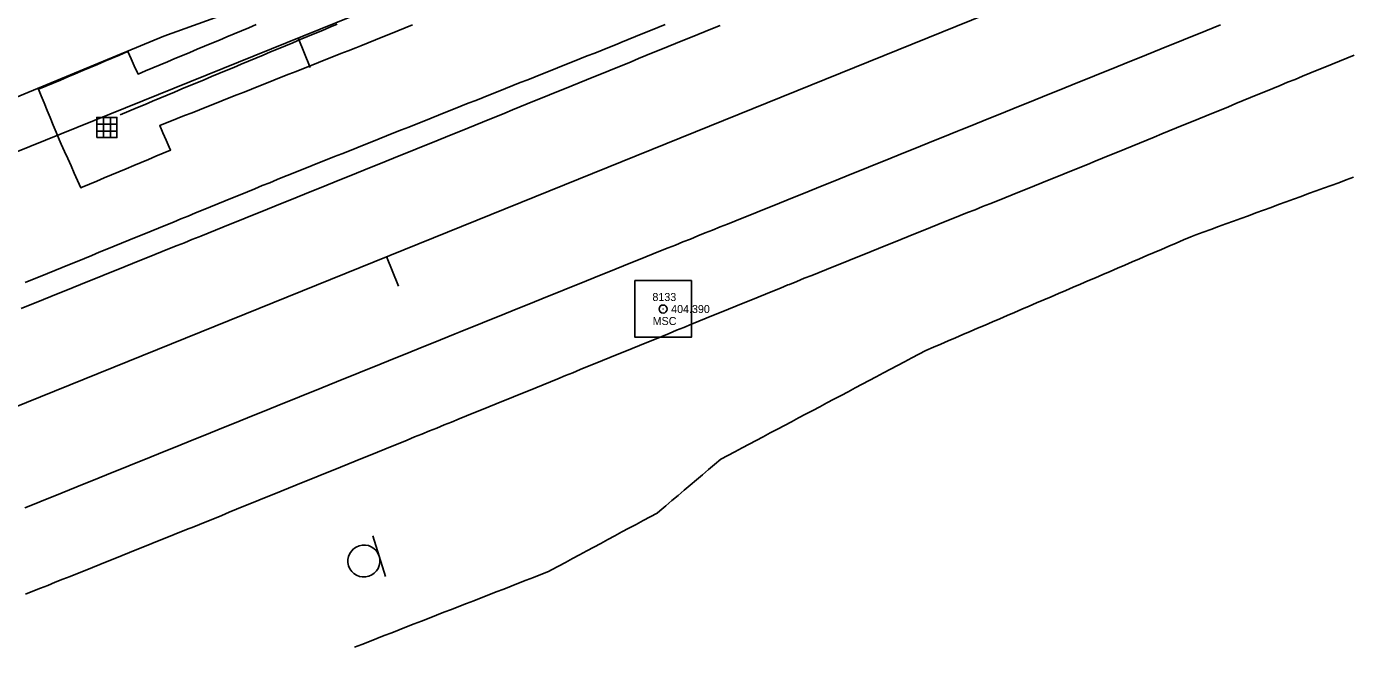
# Model space of a CAD drawing. Extents: x 1901471 to 1963503, y 756461 to 799997.
# Drawn here: x 1930045.1 to 1930210.6, y 773198.6 to 773276 of the extents above; entities that cross this region are included whole.
import ezdxf

# ---------------------------------------------------------------- set-up
doc = ezdxf.new("R2010")
doc.units = 0
for name, color, linetype in [('Default', 7, 'Continuous'), ('RD_EX_Bldg', 7, 'Continuous'), ('RD_EX_DR_ErosCtrl', 7, 'Continuous'), ('RD_EX_DR_Inlet', 7, 'Continuous'), ('RD_EX_Fence_Other', 7, 'Continuous'), ('RD_EX_H2O', 7, 'Continuous'), ('RD_EX_Road', 7, 'Continuous'), ('RD_EX_Road_txCode', 7, 'Continuous'), ('RD_HC_Cl', 7, 'Continuous'), ('RD_HC_Data_Tic', 7, 'Continuous'), ('RD_HC_Survey', 7, 'Continuous'), ('RD_HC_txCode', 7, 'Continuous'), ('RD_SMD_Locator', 7, 'Continuous')]:
    doc.layers.add(name, color=color, linetype=linetype)

# ---------------------------------------------------------------- blocks, each defined once
blk = doc.blocks.new('SIGN2')
at = {"layer": 'Default'}
blk.add_lwpolyline([(-0.127, 0.169), (-0.127, -0.169)], dxfattribs=at)
for start, end in [(0, 180), (180, 0)]:
    blk.add_arc((0, 0), 0.127, start, end, dxfattribs=at)
blk = doc.blocks.new('DI')
at = {"layer": 'RD_EX_DR_Inlet'}
for p, q in [((-2.54, 0.86), (2.46, 0.86)), ((-0.84, 2.56), (-0.84, -2.44)), ((0.86, 2.56), (0.86, -2.44)), ((-2.54, -0.84), (2.46, -0.84))]:
    blk.add_line(p, q, dxfattribs=at)
blk.add_lwpolyline([(-2.54, -2.44), (-2.54, 2.56), (2.46, 2.56), (2.46, -2.44)], close=True, dxfattribs=at)

msp = doc.modelspace()

# ---------------------------------------------------------------- linework, layer by layer
at = {"layer": 'RD_EX_DR_ErosCtrl'}
msp.add_lwpolyline([(1930093.31, 773276.2), (1930092.38, 773275.83), (1930091.45, 773275.45), (1930090.53, 773275.08), (1930089.6, 773274.7), (1930088.67, 773274.33), (1930087.75, 773273.95), (1930086.82, 773273.57), (1930086.2, 773273.32), (1930085.27, 773272.95), (1930084.34, 773272.59), (1930083.41, 773272.22), (1930082.48, 773271.85), (1930081.55, 773271.48), (1930080.62, 773271.11), (1930079.69, 773270.74), (1930078.76, 773270.38), (1930077.83, 773270.01), (1930076.9, 773269.64), (1930075.97, 773269.27), (1930075.04, 773268.9), (1930074.11, 773268.54), (1930073.18, 773268.17), (1930072.26, 773267.8), (1930071.33, 773267.43), (1930070.4, 773267.06), (1930069.47, 773266.7), (1930068.54, 773266.33), (1930067.61, 773265.96), (1930066.68, 773265.59), (1930065.75, 773265.22), (1930064.82, 773264.86), (1930063.89, 773264.49), (1930062.96, 773264.12), (1930062.03, 773263.75), (1930061.71, 773263.62), (1930062.11, 773262.72), (1930062.51, 773261.81), (1930062.91, 773260.9), (1930063.07, 773260.55), (1930062.15, 773260.16), (1930061.23, 773259.78), (1930060.31, 773259.39), (1930059.38, 773259), (1930058.46, 773258.62), (1930057.54, 773258.23), (1930056.62, 773257.84), (1930055.7, 773257.46), (1930054.78, 773257.07), (1930053.85, 773256.68), (1930052.93, 773256.3), (1930052.01, 773255.91), (1930051.84, 773255.84), (1930051.44, 773256.75), (1930051.03, 773257.66), (1930051.03, 773257.66), (1930050.63, 773258.57), (1930050.22, 773259.48), (1930049.82, 773260.39), (1930049.41, 773261.3), (1930049.17, 773261.86), (1930048.79, 773262.77), (1930048.41, 773263.68), (1930048.03, 773264.6), (1930047.65, 773265.51), (1930047.27, 773266.43), (1930046.9, 773267.34), (1930046.57, 773268.14), (1930047.49, 773268.53), (1930048.41, 773268.91), (1930049.33, 773269.3), (1930050.25, 773269.69), (1930051.17, 773270.08), (1930052.09, 773270.47), (1930053.01, 773270.86), (1930053.93, 773271.25), (1930054.86, 773271.64), (1930055.78, 773272.03), (1930056.7, 773272.42), (1930057.62, 773272.81), (1930057.72, 773272.85), (1930058.13, 773271.96), (1930058.54, 773271.07), (1930058.95, 773270.18), (1930059.01, 773270.05), (1930059.93, 773270.44), (1930060.85, 773270.82), (1930061.78, 773271.21), (1930062.7, 773271.59), (1930063.62, 773271.98), (1930064.54, 773272.37), (1930065.47, 773272.75), (1930066.39, 773273.14), (1930067.31, 773273.52), (1930068.23, 773273.91), (1930069.16, 773274.29), (1930070.08, 773274.68), (1930071, 773275.06), (1930071.92, 773275.45), (1930072.85, 773275.83), (1930073.77, 773276.22)], dxfattribs=at)
at = {"layer": 'RD_EX_Fence_Other'}
msp.add_lwpolyline([(1931133.89, 773707.87), (1931099.83, 773694.13), (1931067.48, 773680.72), (1931027.55, 773663.68), (1930982.76, 773645.81), (1930938.97, 773628.09), (1930893.39, 773609.71), (1930849.11, 773591.39), (1930804.88, 773573.99), (1930760.65, 773556.5), (1930716.24, 773538.84), (1930656.76, 773514.52), (1930612.46, 773496.32), (1930567.72, 773478.03), (1930492.15, 773447.44), (1930419.73, 773418.13), (1930344.93, 773387.63), (1930270.78, 773357.87), (1930212.61, 773334.12), (1930147.85, 773308.03), (1930094.8, 773286.49), (1930062.24, 773274.79), (1930012.63, 773254.25)], dxfattribs=at)
at = {"layer": 'RD_EX_H2O'}
for points in [[(1930083.87, 773276.26), (1930082.95, 773275.88), (1930082.03, 773275.49), (1930081.1, 773275.11), (1930080.18, 773274.72), (1930079.26, 773274.34), (1930078.33, 773273.96), (1930077.41, 773273.57), (1930076.49, 773273.19), (1930075.57, 773272.8), (1930074.64, 773272.42), (1930073.72, 773272.03), (1930072.8, 773271.65), (1930071.87, 773271.26), (1930070.95, 773270.88), (1930070.03, 773270.49), (1930069.11, 773270.11), (1930068.18, 773269.72), (1930067.26, 773269.34), (1930066.34, 773268.96), (1930065.41, 773268.57), (1930064.49, 773268.19), (1930063.57, 773267.8), (1930062.65, 773267.42), (1930061.72, 773267.03), (1930060.8, 773266.65), (1930059.88, 773266.26), (1930058.95, 773265.88), (1930056.78, 773264.97)], [(1930210.86, 773257.17), (1930209.93, 773256.83), (1930208.99, 773256.48), (1930208.05, 773256.14), (1930207.11, 773255.8), (1930206.17, 773255.45), (1930205.23, 773255.11), (1930204.29, 773254.77), (1930203.35, 773254.42), (1930202.41, 773254.08), (1930201.47, 773253.74), (1930200.54, 773253.39), (1930199.6, 773253.05), (1930198.66, 773252.71), (1930197.72, 773252.36), (1930196.78, 773252.02), (1930195.84, 773251.68), (1930194.9, 773251.33), (1930193.96, 773250.99), (1930193.02, 773250.65), (1930192.08, 773250.3), (1930191.15, 773249.96), (1930190.53, 773249.74), (1930189.61, 773249.34), (1930188.69, 773248.95), (1930187.78, 773248.55), (1930186.86, 773248.16), (1930185.94, 773247.77), (1930185.02, 773247.37), (1930184.1, 773246.98), (1930183.18, 773246.58), (1930182.26, 773246.19), (1930182.26, 773246.19), (1930181.35, 773245.8), (1930180.43, 773245.4), (1930179.51, 773245.01), (1930178.59, 773244.62), (1930177.67, 773244.22), (1930176.75, 773243.83), (1930175.83, 773243.43), (1930174.91, 773243.04), (1930174, 773242.65), (1930173.08, 773242.25), (1930172.16, 773241.86), (1930171.24, 773241.46), (1930170.32, 773241.07), (1930169.4, 773240.68), (1930168.48, 773240.28), (1930167.57, 773239.89), (1930166.65, 773239.49), (1930165.73, 773239.1), (1930164.81, 773238.71), (1930163.89, 773238.31), (1930162.97, 773237.92), (1930162.05, 773237.52), (1930161.13, 773237.13), (1930160.22, 773236.74), (1930159.3, 773236.34), (1930158.38, 773235.95), (1930157.41, 773235.54), (1930156.53, 773235.07), (1930155.65, 773234.6), (1930154.76, 773234.13), (1930153.88, 773233.66), (1930153, 773233.19), (1930152.12, 773232.73), (1930151.23, 773232.26), (1930150.35, 773231.79), (1930149.47, 773231.32), (1930148.58, 773230.85), (1930147.7, 773230.38), (1930146.82, 773229.92), (1930145.93, 773229.45), (1930145.05, 773228.98), (1930144.17, 773228.51), (1930143.29, 773228.04), (1930142.4, 773227.57), (1930141.52, 773227.11), (1930140.64, 773226.64), (1930139.75, 773226.17), (1930138.87, 773225.7), (1930137.99, 773225.23), (1930137.1, 773224.76), (1930136.22, 773224.3), (1930135.34, 773223.83), (1930134.46, 773223.36), (1930133.57, 773222.89), (1930132.69, 773222.42), (1930131.79, 773221.95), (1930131.03, 773221.3), (1930130.27, 773220.66), (1930129.51, 773220.02), (1930128.75, 773219.37), (1930127.98, 773218.73), (1930127.22, 773218.09), (1930126.46, 773217.44), (1930125.7, 773216.8), (1930125.7, 773216.8), (1930124.94, 773216.15), (1930124.18, 773215.51), (1930123.86, 773215.24), (1930122.98, 773214.77), (1930122.1, 773214.29), (1930121.22, 773213.82), (1930120.33, 773213.34), (1930119.45, 773212.87), (1930118.57, 773212.4), (1930117.69, 773211.92), (1930116.81, 773211.45), (1930115.93, 773210.98), (1930115.05, 773210.5), (1930114.17, 773210.03), (1930113.29, 773209.55), (1930112.41, 773209.08), (1930111.53, 773208.61), (1930110.65, 773208.13), (1930110.27, 773207.93), (1930109.33, 773207.56), (1930108.4, 773207.2), (1930107.47, 773206.84), (1930106.54, 773206.47), (1930105.61, 773206.11), (1930104.68, 773205.75), (1930103.74, 773205.38), (1930102.81, 773205.02), (1930101.88, 773204.66), (1930100.95, 773204.29), (1930100.02, 773203.93), (1930099.09, 773203.57), (1930098.15, 773203.2), (1930097.22, 773202.84), (1930096.29, 773202.48), (1930095.36, 773202.11), (1930094.43, 773201.75), (1930093.5, 773201.39), (1930092.56, 773201.02), (1930091.63, 773200.66), (1930090.7, 773200.3), (1930089.77, 773199.93), (1930088.84, 773199.57), (1930087.91, 773199.21), (1930086.98, 773198.84), (1930086.04, 773198.48)]]:
    msp.add_lwpolyline(points, dxfattribs=at)
at = {"layer": 'RD_EX_Road'}
for points in [[(1930044.4, 773240.79), (1930045.33, 773241.16), (1930046.26, 773241.53), (1930047.18, 773241.9), (1930048.11, 773242.28), (1930049.04, 773242.65), (1930049.97, 773243.02), (1930050.89, 773243.4), (1930051.82, 773243.77), (1930052.75, 773244.14), (1930053.68, 773244.52), (1930054.6, 773244.89), (1930055.53, 773245.26), (1930056.46, 773245.64), (1930057.39, 773246.01), (1930058.31, 773246.38), (1930059.24, 773246.75), (1930060.17, 773247.13), (1930061.1, 773247.5), (1930062.02, 773247.87), (1930062.95, 773248.25), (1930063.88, 773248.62), (1930064.81, 773248.99), (1930065.73, 773249.37), (1930066.66, 773249.74), (1930066.83, 773249.81), (1930067.75, 773250.18), (1930068.68, 773250.56), (1930069.61, 773250.93), (1930070.53, 773251.31), (1930071.46, 773251.68), (1930072.39, 773252.06), (1930073.32, 773252.43), (1930074.24, 773252.81), (1930075.17, 773253.18), (1930076.1, 773253.56), (1930077.02, 773253.93), (1930077.95, 773254.31), (1930078.88, 773254.68), (1930079.8, 773255.06), (1930080.73, 773255.43), (1930081.66, 773255.8), (1930082.58, 773256.18), (1930083.51, 773256.55), (1930084.44, 773256.93), (1930085.36, 773257.3), (1930086.29, 773257.68), (1930087.22, 773258.05), (1930088.14, 773258.43), (1930089.07, 773258.8), (1930090, 773259.18), (1930090.92, 773259.55), (1930091.85, 773259.93), (1930092.78, 773260.3), (1930093.71, 773260.68), (1930094.63, 773261.05), (1930095.56, 773261.43), (1930096.49, 773261.8), (1930097.41, 773262.18), (1930098.34, 773262.55), (1930099.27, 773262.93), (1930100.19, 773263.3), (1930101.12, 773263.68), (1930102.05, 773264.05), (1930102.97, 773264.43), (1930103.9, 773264.8), (1930104.83, 773265.18), (1930105.78, 773265.56), (1930106.7, 773265.94), (1930107.63, 773266.32), (1930108.55, 773266.69), (1930109.48, 773267.07), (1930110.41, 773267.45), (1930111.33, 773267.82), (1930112.26, 773268.2), (1930113.19, 773268.58), (1930114.11, 773268.95), (1930115.04, 773269.33), (1930115.96, 773269.71), (1930116.89, 773270.08), (1930117.82, 773270.46), (1930118.74, 773270.84), (1930119.67, 773271.21), (1930120.59, 773271.59), (1930121.52, 773271.97), (1930122.45, 773272.35), (1930123.37, 773272.72), (1930124.3, 773273.1), (1930125.23, 773273.48), (1930126.15, 773273.85), (1930127.08, 773274.23), (1930128, 773274.61), (1930128.93, 773274.98), (1930129.86, 773275.36), (1930130.78, 773275.74), (1930131.71, 773276.11)], [(1930194.24, 773276.2), (1930193.31, 773275.83), (1930192.39, 773275.45), (1930191.46, 773275.08), (1930190.53, 773274.7), (1930189.61, 773274.33), (1930188.68, 773273.95), (1930187.75, 773273.58), (1930186.83, 773273.2), (1930185.9, 773272.83), (1930184.97, 773272.45), (1930184.05, 773272.08), (1930183.12, 773271.7), (1930182.19, 773271.33), (1930181.27, 773270.95), (1930180.34, 773270.58), (1930179.41, 773270.2), (1930178.49, 773269.83), (1930177.56, 773269.45), (1930176.63, 773269.08), (1930175.7, 773268.7), (1930174.78, 773268.33), (1930173.85, 773267.95), (1930172.92, 773267.58), (1930172, 773267.2), (1930171.07, 773266.83), (1930170.14, 773266.45), (1930169.22, 773266.08), (1930168.29, 773265.7), (1930167.36, 773265.33), (1930166.44, 773264.95), (1930165.51, 773264.58), (1930164.58, 773264.2), (1930163.66, 773263.83), (1930162.73, 773263.45), (1930161.8, 773263.08), (1930161.38, 773262.91), (1930160.46, 773262.53), (1930159.53, 773262.16), (1930158.6, 773261.78), (1930157.68, 773261.41), (1930156.75, 773261.04), (1930155.82, 773260.66), (1930154.89, 773260.29), (1930153.97, 773259.92), (1930153.04, 773259.54), (1930152.11, 773259.17), (1930151.18, 773258.79), (1930150.26, 773258.42), (1930149.33, 773258.05), (1930148.4, 773257.67), (1930147.47, 773257.3), (1930146.55, 773256.93), (1930145.62, 773256.55), (1930144.69, 773256.18), (1930143.77, 773255.8), (1930142.84, 773255.43), (1930141.91, 773255.06), (1930140.98, 773254.68), (1930140.06, 773254.31), (1930139.13, 773253.94), (1930138.2, 773253.56), (1930137.27, 773253.19), (1930136.35, 773252.81), (1930135.42, 773252.44), (1930134.49, 773252.07), (1930133.56, 773251.69), (1930132.64, 773251.32), (1930131.71, 773250.95), (1930130.78, 773250.57), (1930129.86, 773250.2), (1930128.93, 773249.83), (1930128, 773249.45), (1930127.07, 773249.08), (1930126.15, 773248.7), (1930125.22, 773248.33), (1930124.29, 773247.96), (1930123.36, 773247.58), (1930122.44, 773247.21), (1930121.51, 773246.84), (1930120.58, 773246.46), (1930119.65, 773246.09), (1930118.73, 773245.71), (1930117.8, 773245.34), (1930116.87, 773244.97), (1930115.95, 773244.59), (1930115.02, 773244.22), (1930114.09, 773243.85), (1930113.16, 773243.47), (1930112.24, 773243.1), (1930111.31, 773242.72), (1930110.38, 773242.35), (1930109.45, 773241.98), (1930108.53, 773241.6), (1930107.6, 773241.23), (1930106.67, 773240.86), (1930105.74, 773240.48), (1930104.82, 773240.11), (1930103.89, 773239.73), (1930102.96, 773239.36), (1930102.03, 773238.99), (1930101.11, 773238.61), (1930100.18, 773238.24), (1930099.25, 773237.87), (1930098.64, 773237.62), (1930097.71, 773237.24), (1930096.78, 773236.87), (1930095.86, 773236.49), (1930094.93, 773236.12), (1930094, 773235.74), (1930093.08, 773235.37), (1930092.15, 773234.99), (1930091.22, 773234.62), (1930090.3, 773234.24), (1930089.37, 773233.87), (1930088.44, 773233.49), (1930087.52, 773233.12), (1930086.59, 773232.74), (1930085.66, 773232.37), (1930084.73, 773231.99), (1930083.81, 773231.62), (1930082.88, 773231.24), (1930081.95, 773230.87), (1930081.03, 773230.49), (1930080.1, 773230.12), (1930079.17, 773229.74), (1930078.25, 773229.37), (1930077.32, 773228.99), (1930076.39, 773228.62), (1930075.47, 773228.24), (1930074.54, 773227.87), (1930073.61, 773227.49), (1930072.68, 773227.12), (1930071.76, 773226.74), (1930070.83, 773226.37), (1930069.9, 773225.99), (1930068.98, 773225.62), (1930068.05, 773225.24), (1930067.12, 773224.87), (1930066.2, 773224.49), (1930065.27, 773224.12), (1930064.34, 773223.74), (1930063.42, 773223.37), (1930062.49, 773222.99), (1930061.56, 773222.62), (1930060.63, 773222.24), (1930059.71, 773221.87), (1930058.78, 773221.49), (1930057.85, 773221.12), (1930056.93, 773220.74), (1930056, 773220.37), (1930055.07, 773219.99), (1930054.15, 773219.62), (1930053.22, 773219.25), (1930052.29, 773218.87), (1930051.37, 773218.5), (1930050.44, 773218.12), (1930049.51, 773217.75), (1930048.59, 773217.37), (1930047.66, 773217), (1930046.73, 773216.62), (1930045.8, 773216.25), (1930044.88, 773215.87)], [(1930044.91, 773244.01), (1930045.83, 773244.38), (1930046.76, 773244.76), (1930047.69, 773245.14), (1930048.61, 773245.52), (1930049.54, 773245.9), (1930050.46, 773246.28), (1930051.39, 773246.65), (1930052.31, 773247.03), (1930053.24, 773247.41), (1930054.16, 773247.79), (1930055.09, 773248.17), (1930056.01, 773248.54), (1930056.94, 773248.92), (1930057.86, 773249.3), (1930058.79, 773249.68), (1930059.72, 773250.06), (1930060.64, 773250.43), (1930061.57, 773250.81), (1930062.49, 773251.19), (1930063.42, 773251.57), (1930064.34, 773251.95), (1930065.27, 773252.32), (1930066.19, 773252.7), (1930067.12, 773253.08), (1930068.04, 773253.46), (1930068.97, 773253.84), (1930069.9, 773254.22), (1930070.82, 773254.59), (1930071.75, 773254.97), (1930072.67, 773255.35), (1930073.6, 773255.73), (1930074.52, 773256.11), (1930075.45, 773256.48), (1930076.37, 773256.86), (1930077.3, 773257.24), (1930077.97, 773257.51), (1930078.9, 773257.88), (1930079.82, 773258.25), (1930080.75, 773258.62), (1930081.68, 773258.99), (1930082.61, 773259.36), (1930083.54, 773259.73), (1930084.47, 773260.1), (1930085.4, 773260.47), (1930086.33, 773260.84), (1930087.26, 773261.21), (1930088.19, 773261.58), (1930089.11, 773261.95), (1930090.04, 773262.32), (1930090.97, 773262.69), (1930091.9, 773263.06), (1930092.83, 773263.43), (1930093.76, 773263.8), (1930094.69, 773264.17), (1930095.62, 773264.54), (1930096.55, 773264.91), (1930097.47, 773265.28), (1930098.4, 773265.65), (1930099.33, 773266.02), (1930100.26, 773266.39), (1930101.19, 773266.76), (1930102.12, 773267.12), (1930103.05, 773267.49), (1930103.98, 773267.86), (1930104.91, 773268.23), (1930105.83, 773268.6), (1930106.76, 773268.97), (1930107.69, 773269.34), (1930108.62, 773269.71), (1930109.55, 773270.08), (1930110.48, 773270.45), (1930111.41, 773270.82), (1930112.34, 773271.19), (1930113.27, 773271.56), (1930114.19, 773271.93), (1930115.12, 773272.3), (1930116.05, 773272.67), (1930116.98, 773273.04), (1930117.91, 773273.41), (1930118.84, 773273.78), (1930119.3, 773273.97), (1930120.23, 773274.35), (1930121.16, 773274.72), (1930122.08, 773275.1), (1930123.01, 773275.47), (1930123.94, 773275.84), (1930124.87, 773276.22)], [(1930044.96, 773205.1), (1930045.88, 773205.47), (1930046.81, 773205.84), (1930047.74, 773206.21), (1930048.67, 773206.59), (1930049.6, 773206.96), (1930050.52, 773207.33), (1930051.45, 773207.7), (1930052.38, 773208.08), (1930053.31, 773208.45), (1930054.24, 773208.82), (1930055.16, 773209.19), (1930056.09, 773209.57), (1930057.02, 773209.94), (1930057.95, 773210.31), (1930058.87, 773210.68), (1930059.8, 773211.05), (1930060.73, 773211.43), (1930061.66, 773211.8), (1930062.59, 773212.17), (1930063.51, 773212.54), (1930064.44, 773212.92), (1930065.37, 773213.29), (1930065.76, 773213.45), (1930066.68, 773213.82), (1930067.61, 773214.2), (1930068.54, 773214.57), (1930069.46, 773214.95), (1930070.39, 773215.33), (1930071.32, 773215.7), (1930072.24, 773216.08), (1930073.17, 773216.45), (1930074.09, 773216.83), (1930075.02, 773217.21), (1930075.95, 773217.58), (1930076.87, 773217.96), (1930077.8, 773218.33), (1930078.73, 773218.71), (1930079.65, 773219.09), (1930080.58, 773219.46), (1930081.51, 773219.84), (1930082.43, 773220.21), (1930083.36, 773220.59), (1930084.28, 773220.97), (1930085.21, 773221.34), (1930086.14, 773221.72), (1930087.06, 773222.09), (1930087.99, 773222.47), (1930088.92, 773222.85), (1930089.84, 773223.22), (1930090.77, 773223.6), (1930091.7, 773223.97), (1930092.62, 773224.35), (1930093.55, 773224.73), (1930094.47, 773225.1), (1930095.4, 773225.48), (1930096.33, 773225.85), (1930097.25, 773226.23), (1930098.18, 773226.6), (1930099.11, 773226.98), (1930100.03, 773227.36), (1930100.96, 773227.73), (1930101.89, 773228.11), (1930102.81, 773228.48), (1930103.74, 773228.86), (1930104.67, 773229.24), (1930104.98, 773229.37), (1930105.91, 773229.74), (1930106.83, 773230.12), (1930107.76, 773230.5), (1930108.69, 773230.88), (1930109.61, 773231.25), (1930110.54, 773231.63), (1930111.46, 773232.01), (1930112.39, 773232.39), (1930113.32, 773232.76), (1930114.24, 773233.14), (1930115.17, 773233.52), (1930116.09, 773233.89), (1930117.02, 773234.27), (1930117.94, 773234.65), (1930118.87, 773235.03), (1930119.8, 773235.4), (1930120.72, 773235.78), (1930121.65, 773236.16), (1930122.57, 773236.54), (1930123.5, 773236.91), (1930124.43, 773237.29), (1930125.35, 773237.67), (1930126.28, 773238.05), (1930127.2, 773238.42), (1930128.13, 773238.8), (1930129.06, 773239.18), (1930129.98, 773239.56), (1930130.91, 773239.93), (1930131.83, 773240.31), (1930132.76, 773240.69), (1930133.68, 773241.07), (1930134.61, 773241.44), (1930135.54, 773241.82), (1930136.46, 773242.2), (1930137.39, 773242.58), (1930138.31, 773242.95), (1930139.24, 773243.33), (1930140.17, 773243.71), (1930140.37, 773243.79), (1930141.3, 773244.16), (1930142.23, 773244.54), (1930143.16, 773244.91), (1930144.08, 773245.28), (1930145.01, 773245.66), (1930145.94, 773246.03), (1930146.87, 773246.4), (1930147.79, 773246.77), (1930148.72, 773247.15), (1930149.65, 773247.52), (1930150.58, 773247.89), (1930151.51, 773248.27), (1930152.43, 773248.64), (1930153.36, 773249.01), (1930154.29, 773249.39), (1930155.22, 773249.76), (1930156.14, 773250.13), (1930157.07, 773250.5), (1930158, 773250.88), (1930158.93, 773251.25), (1930159.85, 773251.62), (1930160.78, 773252), (1930161.71, 773252.37), (1930162.64, 773252.74), (1930163.56, 773253.11), (1930164.49, 773253.49), (1930165.42, 773253.86), (1930166.35, 773254.23), (1930167.27, 773254.61), (1930168.2, 773254.98), (1930169.13, 773255.35), (1930170.06, 773255.73), (1930170.99, 773256.1), (1930171.91, 773256.47), (1930172.84, 773256.84), (1930173.77, 773257.22), (1930174.7, 773257.59), (1930175.62, 773257.96), (1930176.55, 773258.34), (1930177.48, 773258.71), (1930177.63, 773258.77), (1930178.56, 773259.15), (1930179.48, 773259.53), (1930180.41, 773259.91), (1930181.34, 773260.29), (1930182.26, 773260.67), (1930183.19, 773261.05), (1930184.11, 773261.43), (1930185.04, 773261.8), (1930185.96, 773262.18), (1930186.89, 773262.56), (1930187.81, 773262.94), (1930188.74, 773263.32), (1930189.66, 773263.7), (1930190.59, 773264.08), (1930191.51, 773264.46), (1930192.44, 773264.84), (1930193.36, 773265.22), (1930194.29, 773265.59), (1930195.21, 773265.97), (1930196.14, 773266.35), (1930197.06, 773266.73), (1930197.99, 773267.11), (1930198.91, 773267.49), (1930199.84, 773267.87), (1930200.76, 773268.25), (1930201.69, 773268.63), (1930202.61, 773269.01), (1930203.54, 773269.38), (1930204.46, 773269.76), (1930205.39, 773270.14), (1930206.31, 773270.52), (1930207.24, 773270.9), (1930208.16, 773271.28), (1930209.09, 773271.66), (1930210.02, 773272.04), (1930210.94, 773272.42)]]:
    msp.add_lwpolyline(points, dxfattribs=at)
at = {"layer": 'RD_HC_Cl'}
for p, q in [((1938552.08, 776700.34), (1929639.84, 773096.99)), ((1938563.17, 776672.89), (1929646.86, 773068.07))]:
    msp.add_line(p, q, dxfattribs=at)
at = {"layer": 'RD_HC_Data_Tic'}
for p, q in [((1930079.02, 773274.56), (1930080.52, 773270.85)), ((1930090.06, 773247.25), (1930091.56, 773243.55))]:
    msp.add_line(p, q, dxfattribs=at)
at = {"layer": 'RD_HC_Survey'}
msp.add_lwpolyline([(1930128.14, 773244.25), (1930121.07, 773244.25), (1930121.07, 773237.18), (1930128.14, 773237.18)], close=True, dxfattribs=at)
msp.add_circle((1930124.6, 773240.71), 0.5, dxfattribs=at)
at = {"layer": 'RD_SMD_Locator'}
msp.add_circle((1930124.6, 773240.71), 0.001, dxfattribs=at)

# ---------------------------------------------------------------- block references
at = {"layer": 'RD_EX_Bldg', "xscale": 15.748031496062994, "yscale": 15.748031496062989, "rotation": -162.37372399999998}
msp.add_blockref('SIGN2', (1930087.22, 773209.25), dxfattribs=at)
at = {"layer": 'RD_EX_DR_Inlet', "xscale": 0.5039370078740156, "yscale": 0.5039370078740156}
msp.add_blockref('DI', (1930055.12, 773263.35), dxfattribs=at)

# ---------------------------------------------------------------- texts
at = {"layer": 'RD_EX_Road_txCode'}
msp.add_text('404.390', height=1, dxfattribs=at).set_placement((1930125.6, 773240.21))
at = {"layer": 'RD_HC_txCode'}
for s, p in [('8133', (1930123.26, 773241.71)), ('MSC', (1930123.29, 773238.71))]:
    msp.add_text(s, height=1, dxfattribs=at).set_placement(p)

doc.saveas('drawing.dxf')
